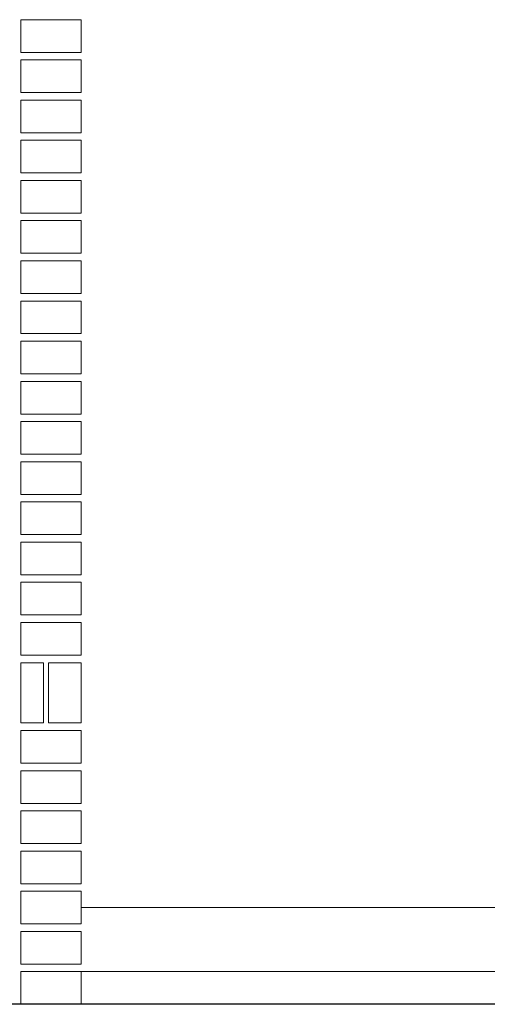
# Model space of a CAD drawing. Header units: millimetres. Extents: x 6567289036 to 6568990308, y 5976640423 to 5977332400.
# Tile 300 of 334: x 6568938032 to 6568938963, y 5976944890 to 5976946850. Entities that reach past the tile are written whole.
import ezdxf

# ---------------------------------------------------------------- set-up
doc = ezdxf.new("R2010")
doc.units = ezdxf.units.MM
doc.layers.add('INWENTARYZACJA', color=7, linetype='Continuous', lineweight=13)

msp = doc.modelspace()

# ---------------------------------------------------------------- linework, layer by layer
at = {"layer": 'INWENTARYZACJA'}
for p, q in [((6568938154.771295, 5976945082.04248), (6568939154.771295, 5976945082.04248)), ((6568938154.771295, 5976944954.54248), (6568939154.771295, 5976944954.54248))]:
    msp.add_line(p, q, dxfattribs=at)
at = {"layer": 'INWENTARYZACJA', "lineweight": 30}
msp.add_line((6568945826.48009, 5976944889.54248), (6568936674.771295, 5976944889.54248), dxfattribs=at)
at = {"layer": 'INWENTARYZACJA', "lineweight": 5}
for points in [[(6568938154.771295, 5976946784.54248), (6568938154.771295, 5976946849.54248), (6568938034.771295, 5976946849.54248), (6568938034.771295, 5976946784.54248), (6568938154.771295, 5976946784.54248)], [(6568938154.771295, 5976946784.54248), (6568938154.771295, 5976946849.54248), (6568938034.771295, 5976946849.54248), (6568938034.771295, 5976946784.54248), (6568938154.771295, 5976946784.54248)], [(6568938154.771295, 5976946704.54248), (6568938154.771295, 5976946769.54248), (6568938034.771295, 5976946769.54248), (6568938034.771295, 5976946704.54248), (6568938154.771295, 5976946704.54248)], [(6568938154.771295, 5976946704.54248), (6568938154.771295, 5976946769.54248), (6568938034.771295, 5976946769.54248), (6568938034.771295, 5976946704.54248), (6568938154.771295, 5976946704.54248)], [(6568938154.771295, 5976946624.54248), (6568938154.771295, 5976946689.54248), (6568938034.771295, 5976946689.54248), (6568938034.771295, 5976946624.54248), (6568938154.771295, 5976946624.54248)], [(6568938154.771295, 5976946624.54248), (6568938154.771295, 5976946689.54248), (6568938034.771295, 5976946689.54248), (6568938034.771295, 5976946624.54248), (6568938154.771295, 5976946624.54248)], [(6568938154.771295, 5976946544.54248), (6568938154.771295, 5976946609.54248), (6568938034.771295, 5976946609.54248), (6568938034.771295, 5976946544.54248), (6568938154.771295, 5976946544.54248)], [(6568938154.771295, 5976946544.54248), (6568938154.771295, 5976946609.54248), (6568938034.771295, 5976946609.54248), (6568938034.771295, 5976946544.54248), (6568938154.771295, 5976946544.54248)], [(6568938154.771295, 5976946464.54248), (6568938154.771295, 5976946529.54248), (6568938034.771295, 5976946529.54248), (6568938034.771295, 5976946464.54248), (6568938154.771295, 5976946464.54248)], [(6568938154.771295, 5976946464.54248), (6568938154.771295, 5976946529.54248), (6568938034.771295, 5976946529.54248), (6568938034.771295, 5976946464.54248), (6568938154.771295, 5976946464.54248)], [(6568938154.771295, 5976946384.54248), (6568938154.771295, 5976946449.54248), (6568938034.771295, 5976946449.54248), (6568938034.771295, 5976946384.54248), (6568938154.771295, 5976946384.54248)], [(6568938154.771295, 5976946384.54248), (6568938154.771295, 5976946449.54248), (6568938034.771295, 5976946449.54248), (6568938034.771295, 5976946384.54248), (6568938154.771295, 5976946384.54248)], [(6568938154.771295, 5976946304.54248), (6568938154.771295, 5976946369.54248), (6568938034.771295, 5976946369.54248), (6568938034.771295, 5976946304.54248), (6568938154.771295, 5976946304.54248)], [(6568938154.771295, 5976946304.54248), (6568938154.771295, 5976946369.54248), (6568938034.771295, 5976946369.54248), (6568938034.771295, 5976946304.54248), (6568938154.771295, 5976946304.54248)], [(6568938154.771295, 5976946224.54248), (6568938154.771295, 5976946289.54248), (6568938034.771295, 5976946289.54248), (6568938034.771295, 5976946224.54248), (6568938154.771295, 5976946224.54248)], [(6568938154.771295, 5976946224.54248), (6568938154.771295, 5976946289.54248), (6568938034.771295, 5976946289.54248), (6568938034.771295, 5976946224.54248), (6568938154.771295, 5976946224.54248)], [(6568938154.771295, 5976946144.54248), (6568938154.771295, 5976946209.54248), (6568938034.771295, 5976946209.54248), (6568938034.771295, 5976946144.54248), (6568938154.771295, 5976946144.54248)], [(6568938154.771295, 5976946144.54248), (6568938154.771295, 5976946209.54248), (6568938034.771295, 5976946209.54248), (6568938034.771295, 5976946144.54248), (6568938154.771295, 5976946144.54248)], [(6568938154.771295, 5976946064.54248), (6568938154.771295, 5976946129.54248), (6568938034.771295, 5976946129.54248), (6568938034.771295, 5976946064.54248), (6568938154.771295, 5976946064.54248)], [(6568938154.771295, 5976946064.54248), (6568938154.771295, 5976946129.54248), (6568938034.771295, 5976946129.54248), (6568938034.771295, 5976946064.54248), (6568938154.771295, 5976946064.54248)], [(6568938154.771295, 5976945984.54248), (6568938154.771295, 5976946049.54248), (6568938034.771295, 5976946049.54248), (6568938034.771295, 5976945984.54248), (6568938154.771295, 5976945984.54248)], [(6568938154.771295, 5976945984.54248), (6568938154.771295, 5976946049.54248), (6568938034.771295, 5976946049.54248), (6568938034.771295, 5976945984.54248), (6568938154.771295, 5976945984.54248)], [(6568938154.771295, 5976945904.54248), (6568938154.771295, 5976945969.54248), (6568938034.771295, 5976945969.54248), (6568938034.771295, 5976945904.54248), (6568938154.771295, 5976945904.54248)], [(6568938154.771295, 5976945904.54248), (6568938154.771295, 5976945969.54248), (6568938034.771295, 5976945969.54248), (6568938034.771295, 5976945904.54248), (6568938154.771295, 5976945904.54248)], [(6568938154.771295, 5976945824.54248), (6568938154.771295, 5976945889.54248), (6568938034.771295, 5976945889.54248), (6568938034.771295, 5976945824.54248), (6568938154.771295, 5976945824.54248)], [(6568938154.771295, 5976945824.54248), (6568938154.771295, 5976945889.54248), (6568938034.771295, 5976945889.54248), (6568938034.771295, 5976945824.54248), (6568938154.771295, 5976945824.54248)], [(6568938154.771295, 5976945744.54248), (6568938154.771295, 5976945809.54248), (6568938034.771295, 5976945809.54248), (6568938034.771295, 5976945744.54248), (6568938154.771295, 5976945744.54248)], [(6568938154.771295, 5976945744.54248), (6568938154.771295, 5976945809.54248), (6568938034.771295, 5976945809.54248), (6568938034.771295, 5976945744.54248), (6568938154.771295, 5976945744.54248)], [(6568938154.771295, 5976945664.54248), (6568938154.771295, 5976945729.54248), (6568938034.771295, 5976945729.54248), (6568938034.771295, 5976945664.54248), (6568938154.771295, 5976945664.54248)], [(6568938154.771295, 5976945664.54248), (6568938154.771295, 5976945729.54248), (6568938034.771295, 5976945729.54248), (6568938034.771295, 5976945664.54248), (6568938154.771295, 5976945664.54248)], [(6568938154.771295, 5976945584.54248), (6568938154.771295, 5976945649.54248), (6568938034.771295, 5976945649.54248), (6568938034.771295, 5976945584.54248), (6568938154.771295, 5976945584.54248)], [(6568938154.771295, 5976945584.54248), (6568938154.771295, 5976945649.54248), (6568938034.771295, 5976945649.54248), (6568938034.771295, 5976945584.54248), (6568938154.771295, 5976945584.54248)], [(6568938034.771295, 5976945569.54248), (6568938079.771295, 5976945569.54248), (6568938079.771295, 5976945449.54248), (6568938034.771295, 5976945449.54248), (6568938034.771295, 5976945569.54248)], [(6568938034.771295, 5976945569.54248), (6568938079.771295, 5976945569.54248), (6568938079.771295, 5976945449.54248), (6568938034.771295, 5976945449.54248), (6568938034.771295, 5976945569.54248)], [(6568938089.771295, 5976945569.54248), (6568938154.771295, 5976945569.54248), (6568938154.771295, 5976945449.54248), (6568938089.771295, 5976945449.54248), (6568938089.771295, 5976945569.54248)], [(6568938089.771295, 5976945569.54248), (6568938154.771295, 5976945569.54248), (6568938154.771295, 5976945449.54248), (6568938089.771295, 5976945449.54248), (6568938089.771295, 5976945569.54248)], [(6568938154.771295, 5976945369.54248), (6568938154.771295, 5976945434.54248), (6568938034.771295, 5976945434.54248), (6568938034.771295, 5976945369.54248), (6568938154.771295, 5976945369.54248)], [(6568938154.771295, 5976945369.54248), (6568938154.771295, 5976945434.54248), (6568938034.771295, 5976945434.54248), (6568938034.771295, 5976945369.54248), (6568938154.771295, 5976945369.54248)], [(6568938154.771295, 5976945289.54248), (6568938154.771295, 5976945354.54248), (6568938034.771295, 5976945354.54248), (6568938034.771295, 5976945289.54248), (6568938154.771295, 5976945289.54248)], [(6568938154.771295, 5976945289.54248), (6568938154.771295, 5976945354.54248), (6568938034.771295, 5976945354.54248), (6568938034.771295, 5976945289.54248), (6568938154.771295, 5976945289.54248)], [(6568938154.771295, 5976945209.54248), (6568938154.771295, 5976945274.54248), (6568938034.771295, 5976945274.54248), (6568938034.771295, 5976945209.54248), (6568938154.771295, 5976945209.54248)], [(6568938154.771295, 5976945209.54248), (6568938154.771295, 5976945274.54248), (6568938034.771295, 5976945274.54248), (6568938034.771295, 5976945209.54248), (6568938154.771295, 5976945209.54248)], [(6568938154.771295, 5976945129.54248), (6568938154.771295, 5976945194.54248), (6568938034.771295, 5976945194.54248), (6568938034.771295, 5976945129.54248), (6568938154.771295, 5976945129.54248)], [(6568938154.771295, 5976945129.54248), (6568938154.771295, 5976945194.54248), (6568938034.771295, 5976945194.54248), (6568938034.771295, 5976945129.54248), (6568938154.771295, 5976945129.54248)], [(6568938154.771295, 5976945049.54248), (6568938154.771295, 5976945114.54248), (6568938034.771295, 5976945114.54248), (6568938034.771295, 5976945049.54248), (6568938154.771295, 5976945049.54248)], [(6568938154.771295, 5976945049.54248), (6568938154.771295, 5976945114.54248), (6568938034.771295, 5976945114.54248), (6568938034.771295, 5976945049.54248), (6568938154.771295, 5976945049.54248)], [(6568938154.771295, 5976944969.54248), (6568938154.771295, 5976945034.54248), (6568938034.771295, 5976945034.54248), (6568938034.771295, 5976944969.54248), (6568938154.771295, 5976944969.54248)], [(6568938154.771295, 5976944969.54248), (6568938154.771295, 5976945034.54248), (6568938034.771295, 5976945034.54248), (6568938034.771295, 5976944969.54248), (6568938154.771295, 5976944969.54248)], [(6568938154.771295, 5976944889.54248), (6568938154.771295, 5976944954.54248), (6568938034.771295, 5976944954.54248), (6568938034.771295, 5976944889.54248), (6568938154.771295, 5976944889.54248)], [(6568938154.771295, 5976944889.54248), (6568938154.771295, 5976944954.54248), (6568938034.771295, 5976944954.54248), (6568938034.771295, 5976944889.54248), (6568938154.771295, 5976944889.54248)]]:
    msp.add_lwpolyline(points, dxfattribs=at)

doc.saveas('drawing.dxf')
